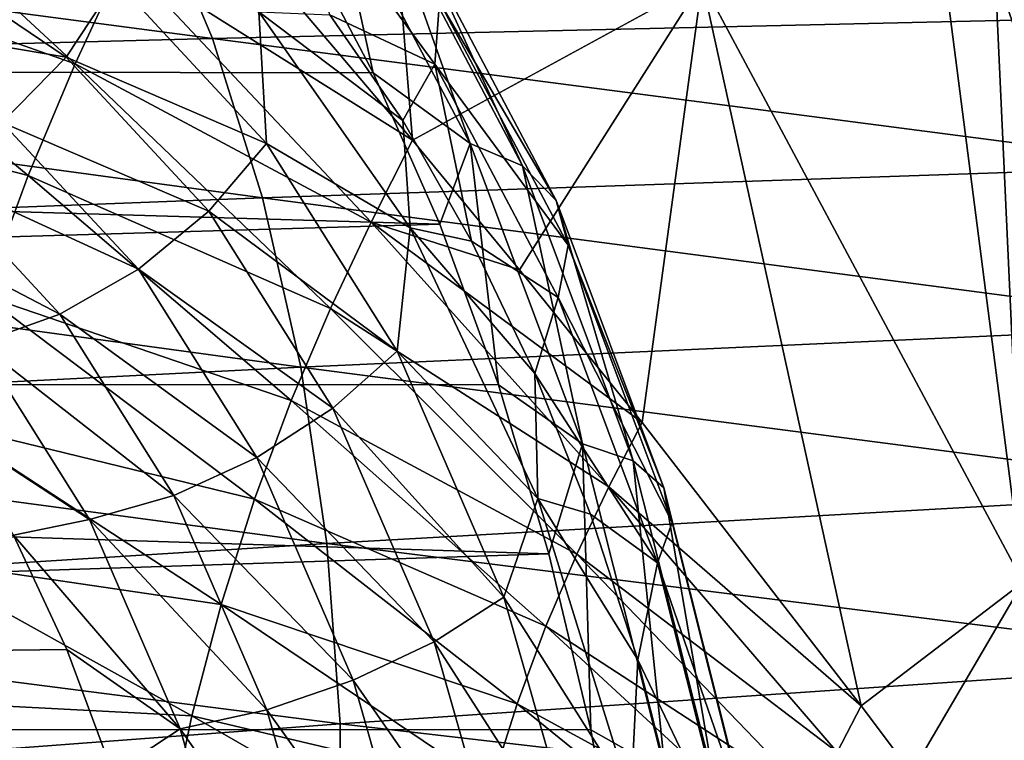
# Model space of a CAD drawing. Header units: metres. Extents: x -62 to 300, y -109 to 109.
# Tile 641 of 656: x 53.26 to 58.82, y 80.46 to 84.53. Entities that reach past the tile are written whole.
import ezdxf

# ---------------------------------------------------------------- set-up
doc = ezdxf.new("R2010")
doc.units = ezdxf.units.M
doc.layers.add('solid_500635', color=7, linetype='CONTINUOUS')

msp = doc.modelspace()

# ---------------------------------------------------------------- linework, layer by layer
at = {"layer": 'solid_500635'}
for points in [[(55.133938, 88.080627, 49.053959), (54.126667, 85.440132, 50.772892), (55.475674, 83.850723, 49.551861)], [(57.111019, 84.744148, 47.479053), (55.133938, 88.080627, 49.053959), (55.475674, 83.850723, 49.551861)], [(58.330406, 85.969315, 45.758297), (57.111019, 84.744148, 47.479053), (58.924541, 81.353432, 45.741512)], [(58.766712, 84.798073, 45.431507), (58.330406, 85.969315, 45.758297), (58.924541, 81.353432, 45.741512)], [(54.835873, 85.022957, 27.747768), (23.883883, 85.861916, 5.977959), (24.717741, 84.282684, 4.787086)], [(53.568592, 84.281715, 51.610031), (52.081539, 85.657791, 52.946564), (51.773674, 84.914986, 53.415497)], [(53.568592, 84.281715, 51.610031), (53.844585, 84.874123, 51.197861), (52.081539, 85.657791, 52.946564)], [(55.475674, 83.850723, 49.551861), (54.126667, 85.440132, 50.772892), (53.844585, 84.874123, 51.197861)], [(54.790859, 85.380257, 31.122814), (55.601696, 84.279968, 29.964819), (55.007984, 84.557503, 30.928007)], [(55.62764, 84.632042, 29.587322), (55.601696, 84.279968, 29.964819), (54.790859, 85.380257, 31.122814)], [(55.013889, 85.320358, 28.384041), (54.835873, 85.022957, 27.747768), (55.252899, 84.229507, 27.152193)], [(55.013889, 85.320358, 28.384041), (55.252899, 84.229507, 27.152193), (55.800522, 83.830566, 27.260614)], [(55.013889, 85.320358, 28.384041), (55.800522, 83.830566, 27.260614), (55.323586, 85.170212, 28.769629)], [(53.998589, 85.248894, 16.059263), (54.344372, 84.425194, 15.566592), (48.670406, 85.174629, 13.418393)], [(59.616161, 84.545738, 18.317686), (54.344372, 84.425194, 15.566592), (53.998589, 85.248894, 16.059263)], [(54.344372, 84.425194, 15.566592), (49.030811, 84.285217, 12.904635), (48.670406, 85.174629, 13.418393)], [(55.323586, 85.170212, 28.769629), (56.097122, 83.705215, 27.664904), (55.532825, 84.935547, 29.179855)], [(55.800522, 83.830566, 27.260614), (56.097122, 83.705215, 27.664904), (55.323586, 85.170212, 28.769629)], [(55.252899, 84.229507, 27.152193), (54.835873, 85.022957, 27.747768), (24.717741, 84.282684, 4.787086)], [(59.724548, 82.745796, 44.522255), (59.024426, 84.999023, 45.066898), (58.766712, 84.798073, 45.431507)], [(53.30267, 83.649963, 52.003147), (51.773674, 84.914986, 53.415497), (51.484501, 84.118919, 53.851002)], [(53.30267, 83.649963, 52.003147), (53.568592, 84.281715, 51.610031), (51.773674, 84.914986, 53.415497)], [(52.633614, 84.916924, 33.861446), (53.517845, 84.319702, 32.598633), (52.313496, 84.520462, 33.775005)], [(53.800503, 84.747894, 32.536266), (53.517845, 84.319702, 32.598633), (52.633614, 84.916924, 33.861446)], [(55.532825, 84.935547, 29.179855), (56.2859, 83.509315, 28.104355), (55.62764, 84.632042, 29.587322)], [(56.097122, 83.705215, 27.664904), (56.2859, 83.509315, 28.104355), (55.532825, 84.935547, 29.179855)], [(55.240356, 83.38652, 49.898087), (53.844585, 84.874123, 51.197861), (53.568592, 84.281715, 51.610031)], [(55.240356, 83.38652, 49.898087), (55.475674, 83.850723, 49.551861), (53.844585, 84.874123, 51.197861)], [(59.538818, 82.602264, 44.786537), (58.766712, 84.798073, 45.431507), (58.924541, 81.353432, 45.741512)], [(59.724548, 82.745796, 44.522255), (58.766712, 84.798073, 45.431507), (59.538818, 82.602264, 44.786537)], [(53.800503, 84.747894, 32.536266), (54.64978, 83.8311, 31.32337), (53.517845, 84.319702, 32.598633)], [(53.800503, 84.747894, 32.536266), (54.607174, 84.574913, 31.500422), (54.64978, 83.8311, 31.32337)], [(57.111019, 84.744148, 47.479053), (55.475674, 83.850723, 49.551861), (56.078457, 83.11718, 48.974346)], [(57.111019, 84.744148, 47.479053), (56.078457, 83.11718, 48.974346), (56.771496, 82.254204, 48.283661)], [(57.111019, 84.744148, 47.479053), (56.771496, 82.254204, 48.283661), (58.0098, 80.654816, 46.971546)], [(58.924541, 81.353432, 45.741512), (57.111019, 84.744148, 47.479053), (58.0098, 80.654816, 46.971546)], [(55.62764, 84.632042, 29.587322), (56.354244, 83.255936, 28.549622), (55.601696, 84.279968, 29.964819)], [(56.2859, 83.509315, 28.104355), (56.354244, 83.255936, 28.549622), (55.62764, 84.632042, 29.587322)], [(54.607174, 84.574913, 31.500422), (55.007984, 84.557503, 30.928007), (55.42078, 83.960213, 30.33847)], [(55.461727, 83.355194, 30.279995), (54.607174, 84.574913, 31.500422), (55.42078, 83.960213, 30.33847)], [(54.64978, 83.8311, 31.32337), (54.607174, 84.574913, 31.500422), (55.461727, 83.355194, 30.279995)], [(55.601696, 84.279968, 29.964819), (55.42078, 83.960213, 30.33847), (55.007984, 84.557503, 30.928007)], [(53.517845, 84.319702, 32.598633), (53.157043, 83.950714, 32.570293), (52.313496, 84.520462, 33.775005)], [(59.616161, 84.545738, 18.317686), (59.887077, 83.703102, 17.93157), (54.344372, 84.425194, 15.566592)], [(54.344372, 84.425194, 15.566592), (54.627544, 83.52449, 15.162853), (49.030811, 84.285217, 12.904635)], [(59.887077, 83.703102, 17.93157), (54.627544, 83.52449, 15.162853), (54.344372, 84.425194, 15.566592)], [(55.628674, 83.375717, 26.61553), (24.717741, 84.282684, 4.787086), (25.391134, 82.485703, 3.82538)], [(55.628674, 83.375717, 26.61553), (55.252899, 84.229507, 27.152193), (24.717741, 84.282684, 4.787086)], [(54.627544, 83.52449, 15.162853), (49.327316, 83.320671, 12.481736), (49.030811, 84.285217, 12.904635)], [(53.517845, 84.319702, 32.598633), (54.324078, 83.449379, 31.447216), (53.157043, 83.950714, 32.570293)], [(55.010708, 82.899483, 50.233391), (53.568592, 84.281715, 51.610031), (53.30267, 83.649963, 52.003147)], [(54.64978, 83.8311, 31.32337), (54.324078, 83.449379, 31.447216), (53.517845, 84.319702, 32.598633)], [(55.010708, 82.899483, 50.233391), (55.240356, 83.38652, 49.898087), (53.568592, 84.281715, 51.610031)], [(55.601696, 84.279968, 29.964819), (55.808941, 83.279587, 29.784119), (55.42078, 83.960213, 30.33847)], [(55.601696, 84.279968, 29.964819), (56.2976, 82.962006, 28.970966), (55.808941, 83.279587, 29.784119)], [(56.354244, 83.255936, 28.549622), (56.2976, 82.962006, 28.970966), (55.601696, 84.279968, 29.964819)], [(55.800522, 83.830566, 27.260614), (55.252899, 84.229507, 27.152193), (55.628674, 83.375717, 26.61553)], [(53.05323, 82.972633, 52.36887), (53.30267, 83.649963, 52.003147), (51.484501, 84.118919, 53.851002)], [(53.157043, 83.950714, 32.570293), (53.926178, 83.120438, 31.471853), (52.742188, 83.665573, 32.45314)], [(54.324078, 83.449379, 31.447216), (53.926178, 83.120438, 31.471853), (53.157043, 83.950714, 32.570293)], [(55.461727, 83.355194, 30.279995), (55.42078, 83.960213, 30.33847), (55.808941, 83.279587, 29.784119)], [(56.078457, 83.11718, 48.974346), (55.475674, 83.850723, 49.551861), (55.240356, 83.38652, 49.898087)], [(54.64978, 83.8311, 31.32337), (55.387974, 82.657845, 30.269121), (54.324078, 83.449379, 31.447216)], [(54.64978, 83.8311, 31.32337), (55.461727, 83.355194, 30.279995), (55.387974, 82.657845, 30.269121)], [(55.800522, 83.830566, 27.260614), (55.628674, 83.375717, 26.61553), (55.960339, 82.468063, 26.141867)], [(55.800522, 83.830566, 27.260614), (55.960339, 82.468063, 26.141867), (56.435776, 82.135368, 26.353376)], [(55.800522, 83.830566, 27.260614), (56.435776, 82.135368, 26.353376), (56.097122, 83.705215, 27.664904)], [(59.887077, 83.703102, 17.93157), (60.092506, 82.804413, 17.638449), (54.627544, 83.52449, 15.162853)], [(56.097122, 83.705215, 27.664904), (56.721802, 82.038231, 26.772768), (56.2859, 83.509315, 28.104355)], [(56.435776, 82.135368, 26.353376), (56.721802, 82.038231, 26.772768), (56.097122, 83.705215, 27.664904)], [(52.742188, 83.665573, 32.45314), (53.482658, 82.866241, 31.395636), (52.300987, 83.48333, 32.254993)], [(53.926178, 83.120438, 31.471853), (53.482658, 82.866241, 31.395636), (52.742188, 83.665573, 32.45314)], [(54.789577, 82.379707, 50.553581), (53.30267, 83.649963, 52.003147), (53.05323, 82.972633, 52.36887)], [(54.789577, 82.379707, 50.553581), (55.010708, 82.899483, 50.233391), (53.30267, 83.649963, 52.003147)], [(54.627544, 83.52449, 15.162853), (54.844307, 82.567574, 14.853511), (49.327316, 83.320671, 12.481736)], [(60.092506, 82.804413, 17.638449), (54.844307, 82.567574, 14.853511), (54.627544, 83.52449, 15.162853)], [(56.2859, 83.509315, 28.104355), (56.894054, 81.886429, 27.235821), (56.354244, 83.255936, 28.549622)], [(56.721802, 82.038231, 26.772768), (56.894054, 81.886429, 27.235821), (56.2859, 83.509315, 28.104355)], [(53.482658, 82.866241, 31.395636), (53.02314, 82.703766, 31.223656), (52.300987, 83.48333, 32.254993)], [(54.324078, 83.449379, 31.447216), (55.024853, 82.335587, 30.446402), (53.926178, 83.120438, 31.471853)], [(55.387974, 82.657845, 30.269121), (55.024853, 82.335587, 30.446402), (54.324078, 83.449379, 31.447216)], [(55.960339, 82.468063, 26.141867), (55.628674, 83.375717, 26.61553), (25.391134, 82.485703, 3.82538)], [(56.58461, 81.892242, 48.553978), (55.240356, 83.38652, 49.898087), (55.010708, 82.899483, 50.233391)], [(56.771496, 82.254204, 48.283661), (56.078457, 83.11718, 48.974346), (55.240356, 83.38652, 49.898087)], [(56.58461, 81.892242, 48.553978), (56.771496, 82.254204, 48.283661), (55.240356, 83.38652, 49.898087)], [(55.387974, 82.657845, 30.269121), (55.461727, 83.355194, 30.279995), (56.183277, 81.825348, 29.249512)], [(55.461727, 83.355194, 30.279995), (55.808941, 83.279587, 29.784119), (56.165215, 82.532455, 29.275311)], [(56.183277, 81.825348, 29.249512), (55.461727, 83.355194, 30.279995), (56.165215, 82.532455, 29.275311)], [(54.844307, 82.567574, 14.853511), (49.556366, 82.3004, 12.154805), (49.327316, 83.320671, 12.481736)], [(56.2976, 82.962006, 28.970966), (56.165215, 82.532455, 29.275311), (55.808941, 83.279587, 29.784119)], [(56.354244, 83.255936, 28.549622), (56.941025, 81.690086, 27.711613), (56.2976, 82.962006, 28.970966)], [(56.894054, 81.886429, 27.235821), (56.941025, 81.690086, 27.711613), (56.354244, 83.255936, 28.549622)], [(53.926178, 83.120438, 31.471853), (54.594711, 82.057892, 30.517086), (53.482658, 82.866241, 31.395636)], [(55.024853, 82.335587, 30.446402), (54.594711, 82.057892, 30.517086), (53.926178, 83.120438, 31.471853)], [(54.582348, 81.822029, 50.851936), (53.05323, 82.972633, 52.36887), (52.826195, 82.249512, 52.699417)], [(54.582348, 81.822029, 50.851936), (54.789577, 82.379707, 50.553581), (53.05323, 82.972633, 52.36887)], [(56.2976, 82.962006, 28.970966), (56.859585, 81.462326, 28.168367), (56.165215, 82.532455, 29.275311)], [(56.941025, 81.690086, 27.711613), (56.859585, 81.462326, 28.168367), (56.2976, 82.962006, 28.970966)], [(56.403347, 81.510887, 48.814777), (55.010708, 82.899483, 50.233391), (54.789577, 82.379707, 50.553581)], [(56.403347, 81.510887, 48.814777), (56.58461, 81.892242, 48.553978), (55.010708, 82.899483, 50.233391)], [(53.482658, 82.866241, 31.395636), (54.126278, 81.8433, 30.476454), (53.02314, 82.703766, 31.223656)], [(54.594711, 82.057892, 30.517086), (54.126278, 81.8433, 30.476454), (53.482658, 82.866241, 31.395636)], [(60.092506, 82.804413, 17.638449), (60.229244, 81.867081, 17.442902), (54.844307, 82.567574, 14.853511)], [(53.02314, 82.703766, 31.223656), (53.650833, 81.706139, 30.327217), (52.883633, 82.20771, 30.535852)], [(54.126278, 81.8433, 30.476454), (53.650833, 81.706139, 30.327217), (53.02314, 82.703766, 31.223656)], [(55.387974, 82.657845, 30.269121), (55.989944, 81.268082, 29.40942), (55.024853, 82.335587, 30.446402)], [(55.387974, 82.657845, 30.269121), (56.183277, 81.825348, 29.249512), (55.989944, 81.268082, 29.40942)], [(54.844307, 82.567574, 14.853511), (54.991512, 81.571487, 14.643051), (49.556366, 82.3004, 12.154805)], [(60.229244, 81.867081, 17.442902), (54.991512, 81.571487, 14.643051), (54.844307, 82.567574, 14.853511)], [(56.183277, 81.825348, 29.249512), (56.165215, 82.532455, 29.275311), (56.480968, 81.737579, 28.824364)], [(56.859585, 81.462326, 28.168367), (56.480968, 81.737579, 28.824364), (56.165215, 82.532455, 29.275311)], [(56.245365, 81.513474, 25.734804), (25.391134, 82.485703, 3.82538), (25.885695, 80.519989, 3.119075)], [(56.245365, 81.513474, 25.734804), (55.960339, 82.468063, 26.141867), (25.391134, 82.485703, 3.82538)], [(56.435776, 82.135368, 26.353376), (55.960339, 82.468063, 26.141867), (56.245365, 81.513474, 25.734804)], [(56.228939, 81.10363, 49.064102), (54.789577, 82.379707, 50.553581), (54.582348, 81.822029, 50.851936)], [(55.024853, 82.335587, 30.446402), (55.596313, 81.016266, 29.630276), (54.594711, 82.057892, 30.517086)], [(56.228939, 81.10363, 49.064102), (56.403347, 81.510887, 48.814777), (54.789577, 82.379707, 50.553581)], [(55.989944, 81.268082, 29.40942), (55.596313, 81.016266, 29.630276), (55.024853, 82.335587, 30.446402)], [(54.991512, 81.571487, 14.643051), (49.715, 81.240425, 11.928068), (49.556366, 82.3004, 12.154805)], [(54.39397, 81.226303, 51.122139), (52.826195, 82.249512, 52.699417), (52.626842, 81.485802, 52.987724)], [(54.39397, 81.226303, 51.122139), (54.582348, 81.822029, 50.851936), (52.826195, 82.249512, 52.699417)], [(58.0098, 80.654816, 46.971546), (56.771496, 82.254204, 48.283661), (56.58461, 81.892242, 48.553978)], [(53.650833, 81.706139, 30.327217), (53.221119, 81.619324, 30.053877), (52.883633, 82.20771, 30.535852)], [(56.435776, 82.135368, 26.353376), (56.245365, 81.513474, 25.734804), (56.481586, 80.519203, 25.397444)], [(56.435776, 82.135368, 26.353376), (56.481586, 80.519203, 25.397444), (56.902328, 80.280983, 25.687073)], [(56.435776, 82.135368, 26.353376), (56.902328, 80.280983, 25.687073), (56.721802, 82.038231, 26.772768)], [(54.594711, 82.057892, 30.517086), (55.139877, 80.799271, 29.73851), (54.126278, 81.8433, 30.476454)], [(55.596313, 81.016266, 29.630276), (55.139877, 80.799271, 29.73851), (54.594711, 82.057892, 30.517086)], [(56.721802, 82.038231, 26.772768), (57.180588, 80.214722, 26.117556), (56.894054, 81.886429, 27.235821)], [(56.902328, 80.280983, 25.687073), (57.180588, 80.214722, 26.117556), (56.721802, 82.038231, 26.772768)], [(57.874928, 80.392281, 47.165134), (56.58461, 81.892242, 48.553978), (56.403347, 81.510887, 48.814777)], [(57.874928, 80.392281, 47.165134), (58.0098, 80.654816, 46.971546), (56.58461, 81.892242, 48.553978)], [(54.126278, 81.8433, 30.476454), (54.651123, 80.631584, 29.726894), (53.650833, 81.706139, 30.327217)], [(55.139877, 80.799271, 29.73851), (54.651123, 80.631584, 29.726894), (54.126278, 81.8433, 30.476454)], [(60.229244, 81.867081, 17.442902), (60.294052, 80.908287, 17.349558), (54.991512, 81.571487, 14.643051)], [(56.894054, 81.886429, 27.235821), (57.340698, 80.111153, 26.597942), (56.941025, 81.690086, 27.711613)], [(57.180588, 80.214722, 26.117556), (57.340698, 80.111153, 26.597942), (56.894054, 81.886429, 27.235821)], [(56.065609, 80.666374, 49.296722), (54.582348, 81.822029, 50.851936), (54.39397, 81.226303, 51.122139)], [(56.065609, 80.666374, 49.296722), (56.228939, 81.10363, 49.064102), (54.582348, 81.822029, 50.851936)], [(55.989944, 81.268082, 29.40942), (56.183277, 81.825348, 29.249512), (56.708057, 80.132904, 28.500051)], [(56.183277, 81.825348, 29.249512), (56.480968, 81.737579, 28.824364), (56.747581, 80.913734, 28.443605)], [(56.708057, 80.132904, 28.500051), (56.183277, 81.825348, 29.249512), (56.747581, 80.913734, 28.443605)], [(56.859585, 81.462326, 28.168367), (56.747581, 80.913734, 28.443605), (56.480968, 81.737579, 28.824364)], [(53.650833, 81.706139, 30.327217), (54.162693, 80.524406, 29.596205), (53.221119, 81.619324, 30.053877)], [(54.651123, 80.631584, 29.726894), (54.162693, 80.524406, 29.596205), (53.650833, 81.706139, 30.327217)], [(56.941025, 81.690086, 27.711613), (57.371975, 79.977211, 27.096153), (56.859585, 81.462326, 28.168367)], [(57.340698, 80.111153, 26.597942), (57.371975, 79.977211, 27.096153), (56.941025, 81.690086, 27.711613)], [(53.221119, 81.619324, 30.053877), (53.521477, 80.972664, 29.62492), (44.22485, 80.857544, 23.309242)], [(54.162693, 80.524406, 29.596205), (53.521477, 80.972664, 29.62492), (53.221119, 81.619324, 30.053877)], [(54.991512, 81.571487, 14.643051), (55.065998, 80.55307, 14.536006), (49.715, 81.240425, 11.928068)], [(60.294052, 80.908287, 17.349558), (55.065998, 80.55307, 14.536006), (54.991512, 81.571487, 14.643051)], [(56.481586, 80.519203, 25.397444), (56.245365, 81.513474, 25.734804), (25.885695, 80.519989, 3.119075)], [(57.743359, 80.116722, 47.352943), (56.403347, 81.510887, 48.814777), (56.228939, 81.10363, 49.064102)], [(57.743359, 80.116722, 47.352943), (57.874928, 80.392281, 47.165134), (56.403347, 81.510887, 48.814777)], [(54.228874, 80.596939, 51.35841), (52.626842, 81.485802, 52.987724), (52.45929, 80.690544, 53.22818)], [(54.228874, 80.596939, 51.35841), (54.39397, 81.226303, 51.122139), (52.626842, 81.485802, 52.987724)], [(56.859585, 81.462326, 28.168367), (57.272324, 79.821823, 27.578915), (56.747581, 80.913734, 28.443605)], [(57.371975, 79.977211, 27.096153), (57.272324, 79.821823, 27.578915), (56.859585, 81.462326, 28.168367)], [(58.924541, 81.353432, 45.741512), (58.0098, 80.654816, 46.971546), (58.294796, 80.275398, 46.654171)], [(58.924541, 81.353432, 45.741512), (58.294796, 80.275398, 46.654171), (59.194511, 79.047218, 45.610725)], [(55.065998, 80.55307, 14.536006), (49.800236, 80.156624, 11.805787), (49.715, 81.240425, 11.928068)], [(55.917248, 80.199043, 49.507694), (54.39397, 81.226303, 51.122139), (54.228874, 80.596939, 51.35841)], [(55.917248, 80.199043, 49.507694), (56.065609, 80.666374, 49.296722), (54.39397, 81.226303, 51.122139)], [(55.989944, 81.268082, 29.40942), (56.435188, 79.709137, 28.773542), (55.596313, 81.016266, 29.630276)], [(55.989944, 81.268082, 29.40942), (56.708057, 80.132904, 28.500051), (56.435188, 79.709137, 28.773542)], [(57.616879, 79.822319, 47.532661), (56.228939, 81.10363, 49.064102), (56.065609, 80.666374, 49.296722)], [(57.616879, 79.822319, 47.532661), (57.743359, 80.116722, 47.352943), (56.228939, 81.10363, 49.064102)], [(55.596313, 81.016266, 29.630276), (56.01899, 79.536339, 29.026628), (55.139877, 80.799271, 29.73851)], [(56.435188, 79.709137, 28.773542), (56.01899, 79.536339, 29.026628), (55.596313, 81.016266, 29.630276)], [(53.521477, 80.972664, 29.62492), (53.781418, 80.274803, 29.253683), (44.22485, 80.857544, 23.309242)], [(54.162693, 80.524406, 29.596205), (53.781418, 80.274803, 29.253683), (53.521477, 80.972664, 29.62492)], [(60.294052, 80.908287, 17.349558), (60.282948, 79.948898, 17.364056), (55.065998, 80.55307, 14.536006)], [(56.708057, 80.132904, 28.500051), (56.747581, 80.913734, 28.443605), (56.962456, 80.066559, 28.136732)], [(57.272324, 79.821823, 27.578915), (56.962456, 80.066559, 28.136732), (56.747581, 80.913734, 28.443605)], [(53.781418, 80.274803, 29.253683), (44.689762, 79.453697, 22.645279), (44.22485, 80.857544, 23.309242)], [(55.139877, 80.799271, 29.73851), (55.54311, 79.387436, 29.162638), (54.651123, 80.631584, 29.726894)], [(56.01899, 79.536339, 29.026628), (55.54311, 79.387436, 29.162638), (55.139877, 80.799271, 29.73851)], [(54.090511, 79.941536, 51.556133), (52.45929, 80.690544, 53.22818), (52.326618, 79.874908, 53.416489)], [(54.090511, 79.941536, 51.556133), (54.228874, 80.596939, 51.35841), (52.45929, 80.690544, 53.22818)], [(57.498505, 79.506088, 47.700485), (56.065609, 80.666374, 49.296722), (55.917248, 80.199043, 49.507694)], [(57.498505, 79.506088, 47.700485), (57.616879, 79.822319, 47.532661), (56.065609, 80.666374, 49.296722)], [(54.651123, 80.631584, 29.726894), (55.039326, 79.272369, 29.172483), (54.162693, 80.524406, 29.596205)], [(55.54311, 79.387436, 29.162638), (55.039326, 79.272369, 29.172483), (54.651123, 80.631584, 29.726894)], [(58.294796, 80.275398, 46.654171), (58.0098, 80.654816, 46.971546), (57.874928, 80.392281, 47.165134)], [(55.065998, 80.55307, 14.536006), (55.06385, 79.532883, 14.537916), (49.800236, 80.156624, 11.805787)], [(55.787354, 79.705162, 49.692482), (54.228874, 80.596939, 51.35841), (54.090511, 79.941536, 51.556133)], [(55.787354, 79.705162, 49.692482), (55.917248, 80.199043, 49.507694), (54.228874, 80.596939, 51.35841)], [(60.282948, 79.948898, 17.364056), (55.06385, 79.532883, 14.537916), (55.065998, 80.55307, 14.536006)], [(56.667206, 79.492828, 25.132353), (25.885695, 80.519989, 3.119075), (26.187931, 78.439171, 2.687435)], [(56.667206, 79.492828, 25.132353), (56.481586, 80.519203, 25.397444), (25.885695, 80.519989, 3.119075)], [(54.162693, 80.524406, 29.596205), (54.54129, 79.198822, 29.055511), (53.781418, 80.274803, 29.253683)], [(55.039326, 79.272369, 29.172483), (54.54129, 79.198822, 29.055511), (54.162693, 80.524406, 29.596205)], [(56.902328, 80.280983, 25.687073), (56.481586, 80.519203, 25.397444), (56.667206, 79.492828, 25.132353)]]:
    msp.add_3dface(points, dxfattribs=at)

doc.saveas('drawing.dxf')
